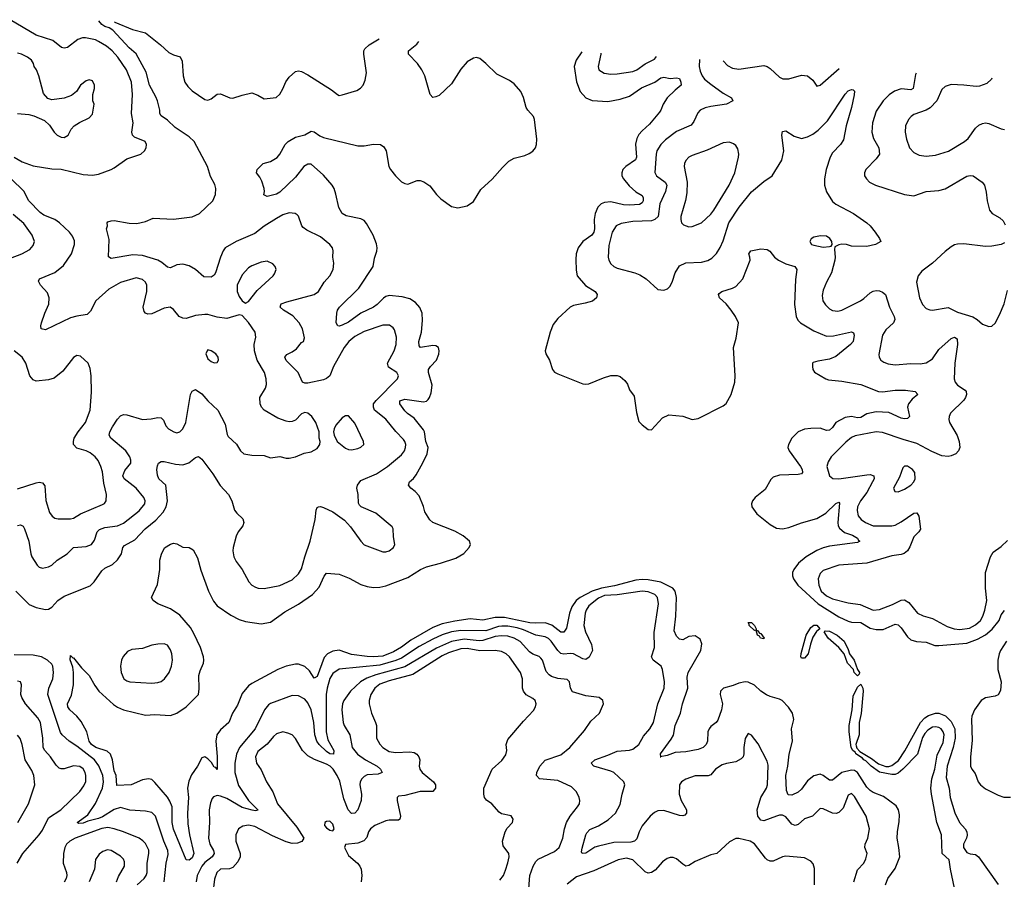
# Model space of a CAD drawing. Header units: inches. Extents: x 1682530 to 1839546, y 640742 to 791647.
# Tile 817 of 923: x 1761845 to 1768150, y 781826 to 787330. Entities that reach past the tile are written whole.
import ezdxf

# ---------------------------------------------------------------- set-up
doc = ezdxf.new("R2010")
doc.units = ezdxf.units.IN
doc.header["$MEASUREMENT"] = 0
doc.layers.add('B7768', color=7, linetype='Continuous')

msp = doc.modelspace()

# ---------------------------------------------------------------- linework, layer by layer
at = {"layer": 'B7768', "color": 5}
for points, elevation in [([(1761810, 786449.1), (1761860.6, 786420.7), (1761930, 786394.6), (1762050, 786374.8), (1762110, 786373.8), (1762250, 786338.5), (1762310, 786333.5), (1762350, 786340.2), (1762430, 786371.5), (1762450, 786380.9), (1762530, 786439.7), (1762620.9, 786470), (1762644.2, 786490), (1762654.7, 786510), (1762656.9, 786530), (1762647.3, 786550), (1762578.8, 786578.8), (1762566.6, 786590), (1762563.5, 786610), (1762571.8, 786670), (1762560.3, 786730), (1762566.5, 786850), (1762561.3, 786930), (1762528.2, 787010), (1762473.2, 787090), (1762435.7, 787130), (1762399.7, 787159.7), (1762350, 787191.2), (1762330, 787200.5), (1762266.5, 787213.5), (1762246.2, 787213.8), (1762216, 787204), (1762150, 787152.4), (1762130, 787148), (1762112.1, 787152.1), (1762055.9, 787195.9), (1761949.7, 787230), (1761784.5, 787330)], 760), ([(1761820.3, 783670), (1761905.8, 783585.8), (1761950, 783566), (1762010, 783553.8), (1762030, 783556.5), (1762050, 783568.9), (1762087.8, 783610), (1762130, 783638.9), (1762295.4, 783704.6), (1762320.5, 783730), (1762370, 783802), (1762390, 783818.9), (1762438.2, 783841.8), (1762470, 783871.6), (1762496.2, 783910), (1762505.8, 783950), (1762516.2, 783963.8), (1762580.8, 783999.2), (1762649, 784070), (1762715.4, 784124.6), (1762762.8, 784177.2), (1762781.6, 784210), (1762790.7, 784250), (1762779.8, 784350), (1762735.6, 784390), (1762727, 784413), (1762722, 784450), (1762726.5, 784473.5), (1762733.2, 784490), (1762750, 784502), (1762770, 784501.6), (1762842.9, 784482.9), (1762890, 784479.2), (1762928.3, 784491.7), (1762970, 784527), (1762990, 784532.4), (1763010, 784515.5), (1763081.1, 784421.1), (1763127.9, 784347.9), (1763181.1, 784290), (1763203.1, 784250), (1763221.1, 784190), (1763234, 784170), (1763273.8, 784133.8), (1763280.3, 784110), (1763274.3, 784090), (1763243.7, 784050), (1763230, 784024), (1763212, 783950), (1763210.3, 783930), (1763216.4, 783890), (1763230, 783860.7), (1763268.8, 783808.8), (1763311.5, 783731.5), (1763330.6, 783710), (1763355.4, 783695.4), (1763372, 783690), (1763410, 783687.6), (1763510, 783706), (1763590, 783743.6), (1763630, 783781.7), (1763650, 783813), (1763669.9, 783890.1), (1763703.8, 783990), (1763737.3, 784130), (1763742.4, 784190), (1763750, 784206.8), (1763758, 784210), (1763770, 784212.7), (1763790, 784206.4), (1763850, 784178), (1763925.5, 784125.5), (1763963.4, 784083.4), (1764028.2, 783990), (1764050, 783966.7), (1764170, 783921.6), (1764190, 783921.6), (1764210, 783928.2), (1764238, 783950), (1764246.6, 783970), (1764238, 784018), (1764236.4, 784070), (1764230, 784083.7), (1764125.2, 784170), (1764031.2, 784211.2), (1764021.1, 784221.1), (1764014.7, 784234.7), (1764011.2, 784290), (1764003.5, 784330), (1764008.6, 784350), (1764030, 784380.2), (1764130, 784422.6), (1764199.1, 784470), (1764290, 784543.9), (1764309, 784570), (1764315.6, 784590), (1764316.3, 784610), (1764310.6, 784630), (1764301.8, 784641.8), (1764252.5, 784692.5), (1764190, 784773.1), (1764116.8, 784830), (1764109.4, 784850), (1764111, 784870), (1764127.7, 784892.3), (1764264.4, 785030), (1764269.7, 785050), (1764258.7, 785070), (1764205.2, 785105.2), (1764199, 785130), (1764242, 785210), (1764255.5, 785250), (1764256.6, 785296.6), (1764244.2, 785344.2), (1764236.2, 785356.2), (1764213.4, 785373.4), (1764170, 785374.4), (1764050, 785333), (1763990, 785302), (1763952.1, 785270), (1763921.5, 785230), (1763854.8, 785110), (1763831.4, 785048.6), (1763810, 785032.2), (1763790, 785024.2), (1763690, 785003.1), (1763670, 785003.1), (1763655.1, 785010), (1763628.6, 785070), (1763550, 785148.3), (1763542.6, 785170), (1763554.8, 785185.2), (1763590, 785202.8), (1763616.6, 785223.4), (1763650, 785263.1), (1763662.7, 785270), (1763667.9, 785292.1), (1763656, 785350), (1763633.1, 785390), (1763593.3, 785433.3), (1763533.7, 785470), (1763512.8, 785490), (1763516.6, 785503.4), (1763519.6, 785510), (1763555.8, 785524.1), (1763729.4, 785570), (1763758.7, 785590), (1763793.3, 785650), (1763829.8, 785690.2), (1763851.1, 785730), (1763856.4, 785770), (1763850.8, 785810), (1763852.4, 785850), (1763846.9, 785870), (1763829.7, 785890), (1763770, 785940.3), (1763683.3, 785983.3), (1763660, 786000), (1763652.1, 786010), (1763630.9, 786070.9), (1763620.5, 786080.5), (1763608, 786088), (1763570, 786092.6), (1763530, 786079.8), (1763490, 786058), (1763410, 786008.2), (1763350, 785960.7), (1763231.7, 785910), (1763160.8, 785870), (1763146.7, 785850), (1763130.1, 785809.9), (1763098.6, 785710), (1763090, 785695.1), (1763070, 785682), (1763023.3, 785683.3), (1762971.2, 785731.2), (1762930, 785754.8), (1762890, 785763.8), (1762870, 785763.5), (1762850, 785759.7), (1762810, 785741.3), (1762790, 785745.1), (1762755.4, 785775.4), (1762730, 785789.8), (1762630, 785821.1), (1762570, 785824.5), (1762430, 785801.6), (1762412.3, 785812.3), (1762418, 785922), (1762400.9, 785990), (1762406, 786010), (1762404, 786030), (1762410, 786034.8), (1762430, 786043), (1762450, 786044.2), (1762546.5, 786026.5), (1762595.1, 786024.9), (1762650, 786037.6), (1762700.1, 786059.9), (1762830, 786052.6), (1762950, 786067.9), (1762995.8, 786090), (1763082, 786170), (1763098.3, 786210), (1763101.1, 786250), (1763094.5, 786274.5), (1763067, 786327), (1763047.7, 786390), (1762962.5, 786550), (1762930, 786580.7), (1762840.2, 786640.2), (1762790, 786686.2), (1762750, 786713.6), (1762741.8, 786730), (1762741.1, 786750), (1762726.5, 786810), (1762716.7, 786836.7), (1762676.7, 786910), (1762655, 786995), (1762590.4, 787110.4), (1762546.1, 787150), (1762442, 787262), (1762418.2, 787278.2), (1762390, 787286.1), (1762370, 787298.5), (1762352.3, 787322.6)], 740), ([(1762452.1, 787316.2), (1762454.7, 787314.7), (1762566.3, 787266.3), (1762650, 787244.9), (1762746, 787170), (1762800.2, 787120.2), (1762830, 787104.6), (1762871.4, 787091.4), (1762884.4, 787064.4), (1762891.2, 786970), (1762901.6, 786930), (1762921.5, 786901.5), (1762950, 786874.4), (1763030, 786818.7), (1763050, 786814.9), (1763070, 786823), (1763110, 786853.4), (1763130, 786856.3), (1763190, 786830.7), (1763210, 786826.8), (1763270, 786847.7), (1763330, 786862), (1763370, 786846), (1763410, 786823), (1763487.5, 786832.5), (1763510, 786853.4), (1763530, 786887.3), (1763548, 786932), (1763570, 786961.6), (1763610, 786998), (1763630, 787003), (1763650, 786998.4), (1763690, 786976.4), (1763840.3, 786880.3), (1763878.8, 786850), (1763890, 786844.4), (1763910, 786848), (1764003.9, 786876.1), (1764027.9, 786892.1), (1764043.7, 786910), (1764057.7, 786942.3), (1764065.4, 786990), (1764048.8, 787110), (1764048.8, 787130), (1764055.5, 787144.4), (1764082, 787170), (1764146.2, 787207.5)], 740), ([(1767389.8, 781790), (1767403.5, 781830), (1767450, 781894), (1767480.8, 781970), (1767475, 782030), (1767463, 782090), (1767464.6, 782130), (1767476.6, 782196.6), (1767477.6, 782237.6), (1767472.4, 782270), (1767456.8, 782296.8), (1767376.1, 782356.1), (1767310, 782381.4), (1767290, 782394.6), (1767270, 782416.5), (1767210, 782509), (1767190, 782521.5), (1767170, 782524.9), (1767110, 782509.4), (1767050, 782459.6), (1767030, 782461), (1766990, 782489.9), (1766970, 782498.3), (1766930, 782487.9), (1766890, 782456.5), (1766850, 782402.3), (1766830, 782383.1), (1766790, 782364.2), (1766765.7, 782365.7), (1766754.1, 782394.1), (1766750.5, 782490), (1766763.6, 782550), (1766771.9, 782628.1), (1766793.4, 782710), (1766786, 782790), (1766801, 782850), (1766792.4, 782890), (1766767.9, 782927.9), (1766727.3, 782970), (1766710, 782979.7), (1766650, 782996), (1766627.5, 783007.5), (1766590.9, 783030), (1766549.8, 783069.8), (1766510, 783087.7), (1766490, 783089.8), (1766450, 783082), (1766413.5, 783066.5), (1766351.1, 783048.9), (1766331.7, 783030), (1766330.2, 783010), (1766344.1, 782950), (1766337.6, 782910), (1766316.1, 782843.9), (1766304.9, 782830), (1766270, 782804.7), (1766259.7, 782790), (1766251.1, 782770), (1766248.1, 782710), (1766239.6, 782690), (1766220.3, 782670), (1766190, 782657.3), (1766110, 782642.8), (1766042.9, 782637.1), (1765990, 782617.6), (1765946, 782610), (1765949.1, 782610.9), (1765947.6, 782630), (1766017, 782723), (1766030.4, 782749.6), (1766041.9, 782810), (1766076.9, 782890), (1766089.9, 782950), (1766123.4, 783050), (1766119.2, 783120.8), (1766125, 783150), (1766207.2, 783290), (1766212.8, 783332.8), (1766202.4, 783362.4), (1766170, 783384.2), (1766130, 783381.3), (1766090, 783359.6), (1766070, 783363.6), (1766050, 783382.4), (1766035.8, 783415.8), (1766046.3, 783510), (1766051.2, 783630), (1766042.9, 783670), (1766027.9, 783690), (1765950, 783727.7), (1765870, 783744.2), (1765830, 783745.8), (1765790, 783740.9), (1765654.2, 783705.8), (1765570, 783690.6), (1765510.7, 783670), (1765432.5, 783630), (1765407, 783610), (1765379.2, 783570), (1765364.2, 783530), (1765345.7, 783434.3), (1765330, 783407.2), (1765310, 783408.5), (1765252.4, 783452.4), (1765210, 783468.7), (1765150, 783465.3), (1765111.9, 783468.1), (1764950, 783502.5), (1764890, 783501.9), (1764810, 783486), (1764730, 783492.6), (1764630, 783479.6), (1764550, 783461.2), (1764490, 783437.2), (1764350, 783356.1), (1764290, 783311.9), (1764238.4, 783281.6), (1764170, 783254.5), (1764110, 783249.4), (1764070, 783252), (1763970, 783265.6), (1763890, 783292.5), (1763850, 783287.4), (1763815.6, 783270), (1763793.4, 783246.6), (1763750, 783124.4), (1763730, 783114), (1763700.3, 783160.3), (1763670, 783187.5), (1763630, 783202.4), (1763610, 783203.7), (1763550.4, 783190.4), (1763497.5, 783170), (1763330, 783079.9), (1763310, 783065.2), (1763270, 783016), (1763239.7, 782940.3), (1763206.3, 782890), (1763183, 782830), (1763130, 782783.4), (1763106.5, 782750), (1763099.5, 782710), (1763110, 782612), (1763110, 782529.4), (1763101.5, 782541.5), (1763090, 782544), (1763072.8, 782572.8), (1763050, 782597.1), (1763030, 782608.9), (1763010, 782603.1), (1762983.8, 782550), (1762944.8, 782495.2), (1762926.6, 782453.4), (1762919.6, 782410), (1762925.8, 782350), (1762919.8, 782250), (1762922, 782182), (1762930.9, 782110), (1762960.5, 781990), (1762950, 781962.2), (1762930, 781948.1), (1762909.9, 781949.9), (1762830, 782146.3), (1762820.2, 782190), (1762820.4, 782290), (1762806.9, 782326.9), (1762791.5, 782351.5), (1762710, 782446), (1762690, 782463.9), (1762670, 782469.2), (1762630, 782463.2), (1762559.1, 782430), (1762467, 782427), (1762462.3, 782490), (1762450, 782520.9), (1762439.4, 782590), (1762426.7, 782626.7), (1762405.6, 782645.6), (1762333.1, 782670), (1762305.2, 782690), (1762289.8, 782710.2), (1762275.3, 782770), (1762237.2, 782837.2), (1762210, 782870.9), (1762165.1, 782910), (1762152.4, 782930), (1762151.1, 782950), (1762175.7, 783004.3), (1762189, 783071), (1762189.1, 783149.1), (1762184, 783184), (1762168.2, 783231.8), (1762170, 783258), (1762184.5, 783244.5), (1762190, 783244.9), (1762240.2, 783180.2), (1762290.2, 783130), (1762325.9, 783065.9), (1762351.5, 783031.5), (1762445.9, 782945.9), (1762470, 782928.6), (1762510, 782910.2), (1762650, 782877.8), (1762710, 782882), (1762810, 782875.2), (1762850, 782890.2), (1762910, 782929.4), (1762988.9, 783010), (1762993.9, 783046.1), (1762992, 783130), (1762999.6, 783160.4), (1763020.7, 783210), (1763023.1, 783230), (1763021.2, 783250), (1763001.3, 783310), (1762960.7, 783400.7), (1762937.9, 783437.9), (1762870, 783516.4), (1762810, 783557.7), (1762729.3, 783590), (1762699.3, 783610), (1762689.4, 783630), (1762726.3, 783713.7), (1762742, 783810), (1762742.7, 783870), (1762752.2, 783907.8), (1762772.7, 783947.3), (1762810, 783971.8), (1762830, 783977.6), (1762850, 783974.9), (1762890, 783953), (1762930.5, 783950.5), (1762956.3, 783936.3), (1762983.4, 783883.4), (1763004.8, 783804.8), (1763052.7, 783670), (1763085.8, 783605.8), (1763110, 783577.3), (1763197.1, 783517.1), (1763249, 783489), (1763290, 783477.1), (1763390, 783462.2), (1763450, 783473), (1763541.6, 783538.4), (1763630, 783586.7), (1763718.7, 783650), (1763762.8, 783697.2), (1763793.5, 783766.5), (1763810, 783786.7), (1763890, 783780.3), (1763954.2, 783754.2), (1764030, 783713.4), (1764070, 783700.7), (1764110, 783694), (1764150, 783695.4), (1764190, 783705.3), (1764330, 783759.3), (1764411, 783809), (1764450, 783826.8), (1764539.3, 783850), (1764637.8, 783882.2), (1764687.9, 783912.1), (1764723.6, 783950), (1764731.5, 783970), (1764725.1, 783990), (1764684.1, 784024.1), (1764630, 784055.7), (1764491.1, 784111.1), (1764470, 784126.6), (1764438.6, 784178.6), (1764430, 784213.2), (1764401.6, 784281.6), (1764378, 784310), (1764349.6, 784330), (1764334, 784350), (1764341.6, 784370), (1764366.8, 784393.2), (1764383.5, 784416.5), (1764427.1, 784492.9), (1764452.9, 784550), (1764460.2, 784590), (1764446.2, 784630), (1764437.5, 784690), (1764430, 784704), (1764370, 784778.4), (1764327.6, 784807.6), (1764310, 784826.3), (1764279.8, 784870), (1764279.7, 784890), (1764310, 784901), (1764430, 784882.5), (1764450, 784886.9), (1764461.1, 784898.9), (1764469.8, 784910.2), (1764480, 784940), (1764486.8, 784990), (1764462.6, 785070), (1764462.6, 785090), (1764474.8, 785110), (1764513, 785150), (1764528.3, 785188.3), (1764531.6, 785210), (1764526, 785230), (1764510, 785241.7), (1764490, 785243.5), (1764411.2, 785231.2), (1764402, 785242), (1764401, 785270), (1764418.1, 785330), (1764424.5, 785404.5), (1764421.4, 785450), (1764407.4, 785487.4), (1764379.5, 785519.5), (1764341.9, 785541.9), (1764294.5, 785554.5), (1764210, 785564.1), (1764190, 785558.2), (1764173.6, 785546.4), (1764134, 785506), (1764111.1, 785490), (1764029.2, 785450.8), (1763950, 785393.3), (1763910, 785373.7), (1763890, 785367.4), (1763882.7, 785370), (1763871.6, 785390), (1763874.8, 785450), (1763880.4, 785470), (1763893.3, 785490), (1764016.8, 785610), (1764109, 785750), (1764116.9, 785803.1), (1764132, 785848), (1764133.7, 785870), (1764130, 785894), (1764107, 785950), (1764065.7, 786025.7), (1764050, 786043.5), (1764030, 786054.5), (1763934.2, 786074.2), (1763909.7, 786090), (1763887.6, 786127.6), (1763870, 786212.3), (1763857.8, 786250), (1763845.7, 786270), (1763790, 786333.6), (1763710, 786404), (1763690, 786404), (1763663.7, 786390), (1763610, 786322.7), (1763510, 786226.6), (1763490, 786212.8), (1763430, 786197), (1763408.2, 786208.2), (1763412.3, 786230), (1763409.7, 786250), (1763395.1, 786295.1), (1763382.6, 786322.6), (1763361.2, 786350), (1763365.2, 786370), (1763402.7, 786410), (1763450, 786421.7), (1763492.5, 786447.5), (1763510.7, 786469.3), (1763544.8, 786530), (1763563, 786550), (1763610, 786578.6), (1763670, 786593.8), (1763710, 786615.3), (1763730, 786611.3), (1763765.5, 786585.5), (1763790, 786574.8), (1764010, 786521.5), (1764050, 786522), (1764110, 786533.4), (1764154.8, 786530), (1764175.3, 786515.3), (1764190.4, 786490), (1764208.8, 786390), (1764219.5, 786370), (1764250, 786330.5), (1764290, 786292.7), (1764310, 786280.4), (1764330, 786277.6), (1764390, 786299.5), (1764410, 786299.5), (1764432.8, 786292.8), (1764470, 786265.5), (1764512.7, 786210), (1764542.2, 786182.2), (1764610, 786133.4), (1764650, 786124.9), (1764710, 786137.1), (1764750, 786166.4), (1764797.9, 786242.1), (1764870, 786309.2), (1764935.5, 786384.5), (1764976.1, 786423.9), (1765010, 786443.2), (1765079.3, 786460.7), (1765107.4, 786472.6), (1765131.3, 786488.7), (1765147.2, 786510), (1765154.4, 786530), (1765155.8, 786564.2), (1765141.4, 786690), (1765135, 786710), (1765097.8, 786750), (1765087.9, 786767.9), (1765070.9, 786830.9), (1765053.3, 786870), (1765010, 786919.3), (1764980.2, 786940.2), (1764900.9, 786980.9), (1764830, 787049.6), (1764790, 787080.7), (1764770, 787087), (1764750, 787084.5), (1764710, 787059.5), (1764670, 787012.3), (1764610, 786918.4), (1764530, 786844.5), (1764510, 786835.1), (1764490, 786832.7), (1764472.7, 786850), (1764438.3, 786970), (1764419.7, 787010), (1764391.2, 787050), (1764334.7, 787110), (1764334.7, 787130), (1764387.6, 787172.4), (1764400.8, 787191.2)], 720), ([(1765443.9, 787124.2), (1765407.5, 787070), (1765395.8, 787030), (1765410, 786932.7), (1765433.1, 786870), (1765470, 786830.2), (1765510, 786811.9), (1765610, 786805.2), (1765690, 786820.2), (1765750, 786840.9), (1765826.4, 786893.6), (1765911.1, 786930), (1765950, 786957.8), (1765959.8, 786960.2), (1765970, 786962.3), (1766010, 786954.1), (1766050, 786958.4), (1766070, 786953.4), (1766079, 786930), (1766080.3, 786910), (1766040.9, 786879.1), (1765990.8, 786830), (1765964.6, 786790), (1765951.1, 786750), (1765942.1, 786737.9), (1765878.2, 786661.8), (1765830, 786619.3), (1765810, 786594.7), (1765797.1, 786570), (1765787.7, 786532.3), (1765794.6, 786450), (1765788.3, 786431.7), (1765725.2, 786390), (1765707.7, 786370), (1765699.3, 786350), (1765700.2, 786330), (1765711, 786310), (1765746.7, 786266.7), (1765790, 786227.9), (1765830, 786203.7), (1765837.5, 786190), (1765836.3, 786170), (1765830, 786156.3), (1765812.6, 786147.4), (1765750, 786142.5), (1765710, 786145.1), (1765630, 786162.8), (1765590, 786159), (1765568.2, 786150), (1765546.6, 786130), (1765528.9, 786090), (1765523.1, 786050), (1765525.6, 785990), (1765521.8, 785970), (1765509.2, 785950), (1765450.3, 785910), (1765421.3, 785870), (1765408.2, 785830), (1765406.5, 785793.5), (1765407.1, 785727.1), (1765414, 785690), (1765468.1, 785628.1), (1765530.6, 785590), (1765543, 785570), (1765538, 785550), (1765511.6, 785528.5), (1765465.8, 785514.2), (1765390, 785499.7), (1765370, 785489.7), (1765290, 785415.8), (1765260.7, 785379.3), (1765241.5, 785330), (1765210.4, 785210), (1765212.7, 785190), (1765237, 785150), (1765256.4, 785090), (1765270, 785073), (1765290, 785061.6), (1765450, 784998.4), (1765470, 784995.8), (1765490, 784998.9), (1765583, 785037), (1765630, 785051), (1765670, 785052.4), (1765690, 785044.6), (1765719.7, 785019.7), (1765736.7, 784996.7), (1765750, 784960.7), (1765779, 784919), (1765794, 784814), (1765810, 784758), (1765830, 784734.8), (1765870, 784706), (1765890, 784704.7), (1765960.1, 784779.9), (1766001.2, 784798.8), (1766090, 784790.4), (1766150, 784770.4), (1766190, 784775.8), (1766350, 784857.8), (1766367.6, 784872.4), (1766401.5, 784930), (1766423, 785010), (1766425.2, 785050), (1766415.5, 785230), (1766432.9, 785290), (1766446.9, 785390), (1766428.2, 785430), (1766401.3, 785470), (1766368.2, 785510), (1766325.1, 785550), (1766320.4, 785570), (1766323.9, 785576.1), (1766340.7, 785590), (1766409.2, 785610.8), (1766430, 785622.6), (1766475.8, 785670), (1766521.6, 785790), (1766520.9, 785810), (1766512.6, 785830), (1766525.6, 785850), (1766590, 785863.1), (1766630, 785857.5), (1766647.6, 785847.6), (1766677.3, 785810), (1766703.1, 785790), (1766750, 785767), (1766809, 785749), (1766822, 785730), (1766812.7, 785667.3), (1766805.6, 785505.6), (1766817.6, 785430), (1766826.6, 785406.6), (1766843.7, 785390), (1766930, 785338.2), (1767010, 785303.7), (1767055.2, 785304.8), (1767170.4, 785330.4), (1767184, 785324), (1767188, 785310), (1767181.1, 785270), (1767165.3, 785250), (1767070, 785172.9), (1767030, 785155.8), (1766955.8, 785144.2), (1766925.7, 785134.3), (1766921.6, 785130), (1766920.4, 785110), (1766924.4, 785090), (1766934, 785074), (1767006, 785030), (1767023.8, 785023.8), (1767110, 785015.6), (1767230, 784993.1), (1767344.9, 784950), (1767370, 784946.7), (1767450, 784957.6), (1767517.6, 784957.6), (1767578, 784950), (1767596, 784930), (1767560.2, 784899.8), (1767535.8, 784870), (1767530.3, 784850), (1767542, 784790), (1767530, 784775.6), (1767510, 784774.2), (1767490, 784779.4), (1767410, 784815), (1767330, 784818.7), (1767270, 784805.2), (1767230, 784783.2), (1767210, 784781.6), (1767170, 784788.4), (1767130, 784782.3), (1767070, 784751.2), (1767050, 784719.8), (1767030, 784701.3), (1767010, 784700.5), (1766970, 784714.7), (1766910, 784712.7), (1766870, 784707.2), (1766830.3, 784690), (1766789.2, 784650), (1766768.2, 784610), (1766764.2, 784590), (1766771.3, 784570), (1766845.1, 784470), (1766855.7, 784450), (1766857.8, 784430), (1766850, 784422.2), (1766830, 784417.9), (1766710, 784413.2), (1766670, 784399.8), (1766654.4, 784385.6), (1766618.7, 784321.3), (1766553.2, 784270), (1766536.8, 784250), (1766530.2, 784230), (1766533.7, 784210), (1766565.2, 784165.2), (1766650, 784097.1), (1766690, 784074.5), (1766729.4, 784069.4), (1766770, 784078.3), (1766850.7, 784109.3), (1766950, 784136.4), (1767005.9, 784170), (1767070, 784231.8), (1767090, 784241.3), (1767095.2, 784235.2), (1767084.2, 784110), (1767086.3, 784090), (1767094, 784074), (1767127.1, 784047.1), (1767176.5, 784030), (1767210, 784010.1), (1767215.9, 783995.9), (1767223.8, 783990), (1767210, 783982.2), (1767030, 783958), (1766990, 783948), (1766950, 783930.4), (1766879.8, 783890), (1766831.4, 783850), (1766802, 783810), (1766794.2, 783790), (1766793.7, 783770), (1766799.7, 783750), (1766827, 783710), (1766958, 783590), (1767090, 783506.1), (1767150, 783478.3), (1767170, 783473.2), (1767230, 783471), (1767290, 783433.9), (1767330, 783425.1), (1767374.2, 783425.8), (1767450, 783458.5), (1767470, 783456.2), (1767490, 783435.8), (1767530, 783377.6), (1767550, 783359.2), (1767587.6, 783347.6), (1767650, 783345.2), (1767703.9, 783323.9), (1767730, 783322.1), (1767910, 783338.8), (1767977.6, 783362.4), (1768030, 783390.1), (1768071.9, 783428.1), (1768116.2, 783483.8), (1768130, 783518.3), (1768150, 783547.2)], 720), ([(1761830, 786730.4), (1761902.9, 786722.9), (1761934.6, 786714.6), (1762004, 786684), (1762034.4, 786654.4), (1762064.7, 786610), (1762084.7, 786590), (1762110, 786578.8), (1762130, 786576), (1762155.3, 786590), (1762174, 786630), (1762194, 786650), (1762227.7, 786672.3), (1762290, 786702), (1762310, 786726), (1762321.2, 786790), (1762313.2, 786810), (1762312.7, 786850), (1762323.7, 786890), (1762323.7, 786910), (1762310, 786939), (1762290, 786945.2), (1762270, 786939.3), (1762234.8, 786910), (1762207.3, 786870), (1762176, 786844), (1762130, 786827.6), (1762050, 786816), (1762024.5, 786824.5), (1761997, 786857), (1761967.6, 786970), (1761951.8, 787010), (1761937, 787030), (1761932, 787050), (1761919.5, 787070), (1761894.5, 787090), (1761855.1, 787110), (1761830, 787116)], 780), ([(1765566.8, 787116.3), (1765566.8, 787110), (1765547.8, 787030), (1765552.4, 787010), (1765587.5, 786987.5), (1765630, 786981.1), (1765670, 786982.5), (1765770, 786997.6), (1765796.4, 787010), (1765850, 787047.8), (1765910, 787077), (1765923, 787093.5)], 740), ([(1766197.5, 787075.9), (1766195.7, 787030), (1766201.2, 787001.2), (1766214.3, 786970), (1766230.2, 786950), (1766270, 786917.3), (1766350, 786860.2), (1766403, 786830), (1766410.5, 786810), (1766370.8, 786790), (1766270, 786774.8), (1766234.8, 786765.2), (1766202.4, 786750), (1766186.2, 786733.8), (1766162.3, 786677.7), (1766144.8, 786655.2), (1766050, 786614.2), (1765979.2, 786560.8), (1765949.2, 786530), (1765925, 786490), (1765919.8, 786470), (1765911.9, 786351.9), (1765922.4, 786330), (1765978.8, 786290), (1765989.4, 786270), (1765979.6, 786230), (1765943.3, 786150), (1765932.2, 786070), (1765911, 786050), (1765890, 786042.8), (1765770, 786038.3), (1765695.3, 786024.7), (1765664.4, 786010), (1765637.4, 785970), (1765616.7, 785883.3), (1765612, 785810), (1765616.9, 785790), (1765630, 785767.2), (1765650, 785749), (1765670, 785739.1), (1765784, 785710), (1765816, 785696), (1765856.3, 785670), (1765930, 785602.8), (1765970, 785598.8), (1765992.5, 785607.5), (1766010, 785624.7), (1766024.8, 785655.2), (1766041.6, 785710), (1766070, 785753.4), (1766110, 785773.2), (1766210, 785777.2), (1766251.4, 785788.6), (1766277.7, 785802.3), (1766307.6, 785832.4), (1766330, 785872.2), (1766350, 785913), (1766384.9, 786030), (1766452.1, 786130), (1766530, 786227.6), (1766610, 786294.7), (1766663.5, 786330), (1766724.7, 786430), (1766737.4, 786490), (1766724.7, 786590), (1766730, 786614), (1766750, 786617.6), (1766803.9, 786583.9), (1766850, 786568.4), (1766890, 786579), (1766922.5, 786597.5), (1766956.7, 786623.3), (1767017.1, 786682.9), (1767130, 786852.8), (1767150, 786873.8), (1767170, 786883.1), (1767180.7, 786880.7), (1767190, 786871.3), (1767188.3, 786848.3), (1767171.8, 786768.2), (1767136, 786650), (1767120, 786560), (1767101.3, 786530), (1767050, 786476.9), (1767034.3, 786450), (1767008.1, 786370), (1766998.2, 786310), (1766997.3, 786270), (1767010, 786228.2), (1767050, 786166.3), (1767070, 786149.1), (1767183.8, 786090), (1767269, 786029), (1767290.5, 786010), (1767323, 785970), (1767351, 785930), (1767358, 785910), (1767324.7, 785890), (1767270, 785878), (1767170, 785880.7), (1767138, 785890), (1767110, 785891.6), (1767090, 785889.3), (1767063.5, 785876.5), (1767061.4, 785858.6), (1767067, 785810), (1767064.2, 785790), (1767042.8, 785710), (1767010.3, 785650), (1766990, 785597.2), (1766983.2, 785563.2), (1766988, 785530), (1767004.5, 785504.5), (1767030, 785479), (1767050, 785467.3), (1767083.7, 785463.7), (1767110, 785470.2), (1767227.8, 785530), (1767250, 785544), (1767290, 785580.3), (1767310, 785591.4), (1767330, 785595.3), (1767350, 785592.9), (1767370, 785585.3), (1767388.4, 785570), (1767413.5, 785490), (1767444.5, 785430), (1767449.2, 785410), (1767440.8, 785390), (1767390, 785343.1), (1767369, 785311), (1767346.6, 785186.6), (1767349, 785169), (1767359.3, 785150), (1767377.3, 785137.3), (1767406.3, 785126.3), (1767450, 785120.7), (1767550, 785128.4), (1767610, 785125.6), (1767650, 785132.2), (1767690, 785158.5), (1767730, 785218.9), (1767810, 785288.8), (1767830, 785296.5), (1767846.9, 785286.9), (1767849.2, 785250), (1767833.2, 785130), (1767828.3, 785030), (1767834.5, 785010), (1767849.2, 784990), (1767898.7, 784958.7), (1767905.3, 784950), (1767908, 784930), (1767902, 784910), (1767890, 784894.3), (1767806, 784810), (1767795.6, 784790), (1767793.8, 784770), (1767799.6, 784750), (1767846.9, 784666.9), (1767860.7, 784630), (1767864, 784590), (1767856, 784570), (1767838.7, 784550), (1767810, 784536.5), (1767790, 784533.2), (1767750, 784537), (1767685.6, 784565.6), (1767590, 784617.2), (1767500.9, 784640.9), (1767370, 784686.5), (1767330, 784690.7), (1767194.4, 784665.6), (1767170, 784654.8), (1767134.4, 784625.6), (1767040.3, 784530), (1767020.9, 784499.1), (1767012.9, 784470), (1767029.2, 784409.2), (1767051.6, 784391.5), (1767090.2, 784390.2), (1767270, 784416.4), (1767290, 784416.8), (1767313.4, 784410), (1767316.3, 784390), (1767306, 784370), (1767270, 784301.8), (1767228.7, 784250), (1767209.5, 784210), (1767206.3, 784186.3), (1767213.7, 784153.7), (1767233.1, 784130), (1767261.1, 784110), (1767310, 784088.6), (1767430, 784089.4), (1767450, 784093.8), (1767490, 784113.7), (1767570, 784170.2), (1767590, 784171.5), (1767602.4, 784150), (1767612.3, 784067.7), (1767601.3, 784050), (1767570, 784017.6), (1767545.4, 783954.5), (1767530.3, 783930), (1767507.7, 783912.3), (1767490, 783905.3), (1767430, 783897.1), (1767270, 783850.6), (1767090, 783838.2), (1766990, 783802.6), (1766970, 783784.5), (1766958.2, 783750), (1766962.5, 783710), (1766976.8, 783670), (1767010, 783640.8), (1767050, 783621.5), (1767150, 783596), (1767225.8, 783585.8), (1767310, 783548.8), (1767350, 783553.7), (1767434.6, 783585.4), (1767490, 783612.1), (1767510, 783614.4), (1767539.2, 783599.2), (1767594, 783530), (1767630, 783513.4), (1767690, 783496.8), (1767783.5, 783443.5), (1767829.2, 783429.2), (1767864.9, 783424.9), (1767925.6, 783434.4), (1767965.3, 783454.7), (1767996.5, 783483.5), (1768012.5, 783510), (1768025.9, 783550), (1768037.4, 783610), (1768029.1, 783690.9), (1768029.8, 783790), (1768062, 783890), (1768079, 783921), (1768130, 783957), (1768170, 783994.9)], 740), ([(1766349.5, 787066.1), (1766377.2, 787037.2), (1766410, 787019), (1766450, 787012.8), (1766610, 787036.5), (1766630, 787031.3), (1766650, 787017.8), (1766710, 786961.6), (1766730.3, 786950.3), (1766770, 786951.7), (1766850, 786974), (1766890, 786970.4), (1766923.4, 786943.4), (1766950, 786904.7), (1766970, 786910.8), (1767092.4, 787018.4)], 760), ([(1767585.1, 786986.8), (1767581.4, 786978.6), (1767565.3, 786890), (1767550, 786880.8), (1767490, 786886.3), (1767446.9, 786873.1), (1767412, 786848), (1767372.8, 786810), (1767330, 786745.1), (1767306, 786670), (1767302.3, 786610), (1767312.3, 786570), (1767346.2, 786510), (1767350.2, 786470), (1767330, 786438.7), (1767263.1, 786370), (1767254.4, 786350), (1767254.9, 786330), (1767266.4, 786310), (1767286, 786290), (1767324, 786270), (1767510, 786210.3), (1767570, 786202.6), (1767650, 786228.9), (1767730, 786236.5), (1767770, 786247.6), (1767910, 786327.4), (1767930, 786333.4), (1767950, 786330.4), (1768006.8, 786290), (1768022, 786270), (1768033.7, 786226.3), (1768039.1, 786170), (1768054.8, 786110), (1768071, 786090), (1768121.1, 786061.1), (1768142.5, 786042.5), (1768155.9, 786015.9)], 760), ([(1768069.9, 786955.7), (1768067.2, 786950), (1768037.6, 786922.4), (1767990, 786903.6), (1767970, 786901.3), (1767890.7, 786910.7), (1767810, 786914), (1767770, 786902.4), (1767750, 786882), (1767716.5, 786810), (1767674.1, 786765.9), (1767650, 786749.8), (1767570, 786722), (1767552.7, 786710), (1767535.8, 786690), (1767517.6, 786650), (1767515.3, 786610), (1767524.2, 786564.2), (1767543.1, 786510), (1767570, 786479.3), (1767603.4, 786463.4), (1767650, 786456.5), (1767710, 786462), (1767792.6, 786487.4), (1767894.5, 786550), (1767918, 786570), (1767965.3, 786634.7), (1767986.2, 786653.8), (1768010, 786666), (1768030, 786668.9), (1768050, 786665.7), (1768129.5, 786630.5), (1768150, 786627.8)], 780), ([(1761830, 784091.8), (1761850, 784095.3), (1761866.4, 784086.4), (1761876.1, 784070), (1761903.7, 783990), (1761915.5, 783910), (1761923.2, 783890), (1761956.5, 783836.5), (1761970, 783824.4), (1761990, 783818.7), (1762030, 783825.7), (1762050, 783838), (1762084, 783870), (1762148, 783910), (1762189.8, 783950.2), (1762270, 783955.9), (1762304.2, 783970), (1762323.4, 783996.6), (1762340.3, 784050), (1762354.8, 784065.2), (1762390, 784078.9), (1762470, 784089.5), (1762510, 784107.2), (1762610, 784185), (1762645, 784230), (1762649, 784250), (1762639.8, 784270), (1762590.8, 784330), (1762512.8, 784390), (1762504.8, 784410), (1762517.6, 784442.4), (1762555.8, 784490), (1762556.2, 784510), (1762550, 784531.2), (1762523.8, 784570), (1762427.1, 784650), (1762417.4, 784670), (1762421.3, 784690), (1762438, 784722), (1762470, 784773), (1762490, 784794.4), (1762510, 784802), (1762530, 784799.6), (1762630, 784770.2), (1762685.9, 784774.1), (1762730, 784783.1), (1762750, 784781.3), (1762766.4, 784766.4), (1762781.1, 784730), (1762797.1, 784710), (1762831.3, 784690), (1762850, 784685.3), (1762870, 784690.4), (1762890, 784710.4), (1762908.4, 784750), (1762938.7, 784930), (1762950, 784952.4), (1762970, 784962), (1763010, 784935.3), (1763048.9, 784888.9), (1763112.4, 784830), (1763161, 784741), (1763173.7, 784673.7), (1763180.3, 784660.3), (1763232.1, 784612.1), (1763257.7, 784570), (1763280.5, 784550), (1763330, 784540.6), (1763410, 784538.7), (1763450, 784524.9), (1763510, 784532.7), (1763550, 784522), (1763570, 784523), (1763610, 784530.4), (1763666.3, 784553.7), (1763710, 784562), (1763750, 784585.3), (1763766, 784610), (1763769.5, 784630), (1763762.7, 784650), (1763761.2, 784690), (1763741.6, 784750), (1763715.1, 784790), (1763690, 784809.6), (1763670, 784814.3), (1763650, 784807.3), (1763610, 784765.1), (1763590, 784756.3), (1763570, 784755.4), (1763550, 784758.5), (1763498.6, 784778.6), (1763410.6, 784830.6), (1763392.9, 784850), (1763384.1, 784870), (1763382.7, 784910), (1763418.3, 784970), (1763424.9, 784995.1), (1763423.8, 785030), (1763411.6, 785070), (1763364.5, 785150), (1763347.8, 785210), (1763346.4, 785250), (1763356.3, 785296.3), (1763353.3, 785330), (1763310, 785391.8), (1763270, 785435.3), (1763250, 785441.2), (1763170, 785417.2), (1763110, 785425.3), (1763050, 785441.4), (1763030, 785441.4), (1762970, 785435.9), (1762910, 785417.7), (1762890, 785418), (1762866.2, 785430), (1762830, 785474.3), (1762808.7, 785488.7), (1762770, 785483.5), (1762690, 785445.8), (1762664.4, 785444.4), (1762650, 785449.8), (1762642, 785462), (1762635.7, 785490), (1762658.7, 785590), (1762657.7, 785630), (1762649.1, 785649.1), (1762630, 785667.2), (1762590, 785676.8), (1762490, 785647.9), (1762415.2, 785604.8), (1762332.9, 785530), (1762296.9, 785463.1), (1762277, 785443), (1762210, 785432.4), (1762170, 785421.1), (1762010, 785344.2), (1761982.7, 785350), (1761979.6, 785370), (1761984.8, 785390), (1762004.5, 785450), (1762031.3, 785508.7), (1762034.3, 785550), (1762021.8, 785581.8), (1761976.8, 785630), (1761965.2, 785654.8), (1761971.6, 785670), (1762070, 785710.2), (1762124.7, 785755.3), (1762176.5, 785830), (1762195.5, 785890), (1762194.7, 785914.7), (1762183, 785943), (1762164.2, 785970), (1762099.4, 786030), (1762070, 786049.9), (1761998.3, 786078.3), (1761975.4, 786095.4), (1761903.5, 786170), (1761871.5, 786231.5), (1761791, 786311)], 760), ([(1761710, 785775), (1761858, 785830), (1761910, 785859.5), (1761930, 785884), (1761938.7, 785910), (1761923.5, 785950), (1761870, 786025.4), (1761802.3, 786082.3)], 780), ([(1768150, 785900.9), (1768128.5, 785891.5), (1768070, 785880.5), (1768030, 785878), (1767890, 785894.2), (1767850, 785892.8), (1767830, 785887.8), (1767810, 785876.3), (1767770, 785846.3), (1767689.4, 785770.6), (1767620.4, 785719.6), (1767597, 785690), (1767586.5, 785650), (1767606.3, 785550), (1767626.7, 785506.7), (1767650, 785480.5), (1767672.1, 785472.1), (1767690.4, 785470.4), (1767790, 785487.4), (1767850, 785457.1), (1767947.3, 785427.3), (1767975.3, 785410), (1768010, 785379.5), (1768050, 785364.4), (1768070, 785368), (1768090, 785387.7), (1768119.6, 785440.4), (1768148.4, 785511.6), (1768170, 785596)], 760), ([(1761830, 784326.5), (1761950, 784365), (1761970, 784368.2), (1761990, 784364.6), (1762004.7, 784344.7), (1762011.9, 784251.9), (1762035.3, 784175.3), (1762053, 784150), (1762070, 784138.7), (1762090, 784134.6), (1762170, 784134), (1762190, 784139), (1762234.3, 784165.7), (1762375.3, 784224.7), (1762387.3, 784232.8), (1762398.7, 784250), (1762399.7, 784290), (1762382.5, 784362.5), (1762374.4, 784434.4), (1762364.1, 784470), (1762346.8, 784506.8), (1762328.2, 784530), (1762296.6, 784556.6), (1762269.2, 784569.2), (1762210, 784586), (1762189.4, 784610), (1762188.2, 784630), (1762194.4, 784650), (1762219.2, 784690), (1762266.4, 784750), (1762296.2, 784830), (1762304.1, 784944.1), (1762301.3, 785050), (1762296.6, 785096.6), (1762284, 785130), (1762234.8, 785174.8), (1762210, 785179), (1762190, 785166), (1762121.2, 785078.8), (1762065.1, 785034.9), (1762030, 785023.9), (1761950, 785016), (1761930, 785024), (1761909.2, 785049.2), (1761884.1, 785130), (1761859.8, 785170), (1761810, 785209.7)], 780), ([(1767185.6, 781810), (1767210, 781885.5), (1767250, 781928.2), (1767263.8, 781956.2), (1767270.6, 781990), (1767257.2, 782030), (1767258.7, 782050), (1767276.2, 782090), (1767286.6, 782150), (1767264.7, 782230), (1767190, 782355.1), (1767172.4, 782372.4), (1767170, 782374.3), (1767150, 782364.2), (1767118.2, 782281.8), (1767090, 782253), (1767072.7, 782247.3), (1767050, 782248.7), (1766990, 782276.3), (1766970, 782279.6), (1766920.4, 782230), (1766870, 782212.9), (1766830, 782176.8), (1766810.6, 782170), (1766790, 782178.4), (1766750, 782225.2), (1766730, 782235.6), (1766710, 782236.2), (1766690, 782230.4), (1766610, 782199.8), (1766590, 782205.3), (1766571.1, 782231.1), (1766567, 782270), (1766590, 782348.8), (1766626.5, 782410), (1766633.6, 782430), (1766636.8, 782556.8), (1766630, 782582.7), (1766573.2, 782693.2), (1766530, 782749), (1766510, 782759), (1766490, 782728), (1766481.5, 782670), (1766482.2, 782630), (1766476.9, 782610), (1766463.9, 782596.1), (1766430, 782578.2), (1766370, 782567.6), (1766342.2, 782557.8), (1766299.3, 782530), (1766270, 782495.1), (1766252.3, 782487.7), (1766170, 782487.8), (1766110, 782468), (1766082.4, 782450), (1766070.3, 782429.7), (1766066.7, 782370), (1766080.2, 782330), (1766114.3, 782270), (1766114, 782250), (1766103.1, 782236.9), (1766090, 782231.6), (1766070, 782233.7), (1765970, 782265.8), (1765930, 782263.7), (1765910, 782253.8), (1765881.1, 782230), (1765830, 782167.2), (1765810.3, 782130.3), (1765795.6, 782084.4), (1765782.4, 782070), (1765757.4, 782062.6), (1765650, 782061), (1765550, 782038.6), (1765528.5, 782031.5), (1765470, 781994), (1765447.3, 781990), (1765442.5, 782002.5), (1765445.5, 782025.5), (1765469.1, 782110), (1765476.6, 782123.4), (1765496.1, 782143.9), (1765550, 782167.7), (1765612.4, 782207.6), (1765658.9, 782250), (1765690, 782304.4), (1765702.3, 782370), (1765720.3, 782430), (1765714.2, 782450), (1765650, 782509.1), (1765630, 782518.6), (1765520.7, 782550), (1765504.2, 782570), (1765527.6, 782590), (1765610, 782619.8), (1765670, 782647.3), (1765750, 782651.7), (1765770, 782658.3), (1765808.5, 782690), (1765838.5, 782741.5), (1765880.3, 782790), (1765902.2, 782830), (1765930.7, 782950), (1765971.7, 783050), (1765974, 783090), (1765961.8, 783170), (1765951.3, 783191.3), (1765901.7, 783230), (1765889.8, 783250), (1765909.8, 783310), (1765906.8, 783406.8), (1765935.5, 783590), (1765929.4, 783629.4), (1765911.6, 783650), (1765870, 783667), (1765830, 783671.8), (1765670, 783647.8), (1765590, 783643.1), (1765550, 783625.3), (1765490, 783575.9), (1765471.9, 783550), (1765465.2, 783530), (1765456.6, 783450), (1765467.1, 783410), (1765506.8, 783330), (1765512.8, 783290), (1765492, 783248), (1765470, 783233.3), (1765450, 783237.7), (1765390, 783269.2), (1765370, 783272.3), (1765330, 783267.2), (1765310, 783270.6), (1765290, 783289.8), (1765248.6, 783350), (1765230, 783368.6), (1765210, 783379.3), (1765150, 783389.4), (1765070, 783424), (1765030, 783435.8), (1764970, 783447.1), (1764932.3, 783447.7), (1764910, 783444.3), (1764830, 783417), (1764670, 783419.5), (1764610, 783411.2), (1764550, 783392), (1764490, 783363.9), (1764403.6, 783316.4), (1764290, 783241.4), (1764254.1, 783225.9), (1764150, 783197.5), (1763890, 783170.5), (1763850, 783142.9), (1763830, 783112.1), (1763812.4, 783050), (1763807.1, 783010), (1763806, 782770), (1763818.5, 782718.5), (1763855.7, 782650), (1763853.8, 782626.2), (1763830, 782629.5), (1763810, 782644.8), (1763762.8, 782690), (1763747.9, 782710), (1763734.4, 782750), (1763727.4, 782830), (1763710.8, 782910), (1763690, 782956.8), (1763670, 782979.8), (1763630, 783000.9), (1763590, 783002), (1763450, 782950.8), (1763437.8, 782942.2), (1763412.4, 782910), (1763352.5, 782790), (1763251.7, 782670), (1763233.8, 782626.2), (1763221.6, 782570), (1763222.3, 782510), (1763246.4, 782426.4), (1763310.6, 782330.6), (1763372.4, 782267.6), (1763355.5, 782264.5), (1763332.3, 782267.7), (1763270, 782285.6), (1763170, 782342.2), (1763130, 782359.1), (1763110, 782361.4), (1763085.5, 782354.5), (1763076.5, 782343.5), (1763065.4, 782314.6), (1763058.8, 782270), (1763061, 782190), (1763053.7, 782090), (1763063.1, 782050), (1763085.5, 782010), (1763090.8, 781990), (1763076.9, 781970), (1763030, 781934.1), (1763011.1, 781908.9), (1762981.2, 781850), (1762973.8, 781810)], 740), ([(1765102.6, 781737.4), (1765112.2, 781850), (1765131.6, 781910), (1765150, 781940.3), (1765165, 781955), (1765270, 782002.9), (1765298.2, 782030), (1765323.5, 782090), (1765333.8, 782150), (1765346, 782190), (1765369.8, 782230), (1765417.2, 782290), (1765428.4, 782310), (1765431.1, 782330), (1765428, 782350), (1765410, 782386.6), (1765377.4, 782417.4), (1765290, 782459.3), (1765172.7, 782470), (1765153.3, 782490), (1765156.9, 782510), (1765175.6, 782550), (1765210, 782587.9), (1765310, 782623.2), (1765367.4, 782670), (1765460.6, 782779.4), (1765502.4, 782837.6), (1765557.6, 782890), (1765582, 782950), (1765579.3, 782970), (1765555.3, 782990), (1765470, 783000.4), (1765385.3, 783025.3), (1765370.9, 783050), (1765364.2, 783090), (1765350, 783104.2), (1765290, 783111.6), (1765250, 783124.4), (1765234.3, 783134.3), (1765215.5, 783155.5), (1765191.7, 783230), (1765182.5, 783242.5), (1765170, 783252), (1765130, 783267.8), (1765110, 783282.2), (1765050, 783348.5), (1765010, 783370.8), (1764970, 783382.8), (1764930, 783385.1), (1764890, 783379.6), (1764810, 783354.1), (1764787.4, 783352.6), (1764690, 783362.6), (1764610, 783348.4), (1764513.5, 783306.5), (1764310, 783186.9), (1764125.1, 783134.9), (1764066.6, 783113.4), (1764027.8, 783090), (1763963.6, 783030), (1763920.7, 782970), (1763912.3, 782950), (1763907.5, 782910), (1763914.9, 782830), (1763922, 782810), (1763958, 782750), (1763974, 782670), (1764007.3, 782627.3), (1764059.3, 782590), (1764133, 782550), (1764154.2, 782530), (1764164.9, 782510), (1764140.6, 782499.4), (1764070, 782493.9), (1764050, 782484.2), (1764035.2, 782470), (1764025.6, 782450), (1764023.3, 782430), (1764033.7, 782370), (1764031.1, 782330), (1764010.2, 782270), (1763990, 782248.6), (1763970, 782247.7), (1763947.2, 782270), (1763921.2, 782341.2), (1763893.6, 782453.6), (1763877.3, 782490), (1763852.2, 782530), (1763831.7, 782550), (1763810, 782562.3), (1763732.9, 782592.9), (1763690, 782616.8), (1763656.4, 782650), (1763610, 782727.3), (1763589.8, 782749.8), (1763562.5, 782762.5), (1763530, 782769.7), (1763490, 782758.3), (1763470, 782741.1), (1763429.6, 782690.4), (1763370, 782644.7), (1763354.5, 782610), (1763360.2, 782570), (1763390, 782526), (1763424.9, 782450), (1763465.3, 782385.3), (1763495.2, 782310), (1763619.7, 782159.7), (1763663.6, 782090), (1763652, 782068), (1763623.8, 782056.2), (1763590, 782054.6), (1763550, 782065.8), (1763463.7, 782103.7), (1763350, 782163.7), (1763310, 782171.4), (1763273.5, 782166.5), (1763246.7, 782150), (1763227.9, 782110), (1763229.2, 782070), (1763255.5, 781990), (1763255.9, 781970), (1763241.9, 781938.1), (1763210, 781902.2), (1763187.2, 781892.8), (1763130, 781890.7), (1763107.7, 781870), (1763092.6, 781827.4), (1763082, 781738)], 760), ([(1768164.3, 783350), (1768125.2, 783290), (1768116.1, 783270), (1768107.3, 783230), (1768107.6, 783170), (1768130.2, 783090), (1768125.2, 783034.8), (1768110, 783007.6), (1768090, 782999), (1768030, 782987), (1768001.1, 782970), (1767958.7, 782910), (1767942.1, 782870), (1767939.4, 782850), (1767944.4, 782715.6), (1767932.7, 782610), (1767933, 782550), (1767941.7, 782530), (1767964, 782504), (1767983.2, 782450), (1767998, 782430), (1768030, 782404.6), (1768110, 782363.5), (1768147.3, 782352.7), (1768190, 782351.7)], 720), ([(1764919, 781821), (1764942, 781850), (1764956.3, 781883.7), (1764971.1, 781931.1), (1764978.5, 781970), (1764977.4, 781990), (1764940.8, 782040.8), (1764936.8, 782070), (1764952.6, 782130), (1764966.7, 782153.3), (1764999.5, 782190), (1765003.7, 782210), (1764991.3, 782231.3), (1764930, 782245.1), (1764915.2, 782255.2), (1764868.3, 782308.3), (1764832.9, 782332.9), (1764821.1, 782350), (1764816, 782370), (1764816.4, 782410), (1764869.1, 782530.9), (1764932.5, 782587.5), (1764957.5, 782622.6), (1764963.5, 782650), (1764958.9, 782690), (1764970, 782722), (1765070, 782838.4), (1765134.3, 782905.7), (1765148, 782930), (1765152.1, 782950), (1765145.6, 782970), (1765130, 782984.2), (1765086.7, 783006.7), (1765070, 783029.4), (1765064.7, 783050), (1765064.1, 783110), (1765052.3, 783150), (1764980.7, 783250), (1764960.4, 783270), (1764930, 783283.4), (1764890, 783291.7), (1764790, 783287.7), (1764710, 783303.4), (1764670, 783302.1), (1764590, 783276.6), (1764550, 783257.2), (1764362.7, 783137.3), (1764210, 783096.4), (1764150, 783075.8), (1764117.8, 783050), (1764093, 783010), (1764081.6, 782970), (1764082.3, 782950), (1764096.9, 782890), (1764123.5, 782830), (1764128.4, 782810), (1764130.2, 782730.2), (1764150.1, 782690.2), (1764169.5, 782669.5), (1764210, 782644.8), (1764250, 782638.3), (1764342.2, 782642.2), (1764370, 782638), (1764387.6, 782627.6), (1764401.5, 782610), (1764406.7, 782590), (1764403.6, 782550), (1764407.4, 782530), (1764422.6, 782510), (1764494.4, 782450), (1764507, 782430), (1764506.7, 782410), (1764490, 782388.2), (1764410, 782389), (1764310, 782363.1), (1764270, 782358), (1764260.7, 782350), (1764261.6, 782330), (1764283.1, 782230), (1764279.3, 782210), (1764270, 782204), (1764210, 782204.6), (1764190, 782200.3), (1764118, 782170), (1764091, 782150), (1764079, 782130), (1764066.6, 782093.4), (1764048.1, 782071.9), (1764010, 782056.3), (1763930, 782048), (1763924, 782030), (1763950, 781978.8), (1764007.7, 781930), (1764023, 781910), (1764030.4, 781890), (1764034.9, 781850), (1764030.7, 781810)], 780), ([(1762770.3, 781810), (1762782.1, 781930), (1762796, 781984), (1762793.3, 782010), (1762767.7, 782070), (1762714.6, 782230), (1762690, 782254.5), (1762650, 782262.4), (1762550, 782268.9), (1762490, 782285.3), (1762450, 782273.4), (1762374.9, 782225.1), (1762350, 782214.1), (1762281.6, 782198.4), (1762250, 782184.5), (1762223.3, 782183.3), (1762213.6, 782190), (1762280.4, 782239.6), (1762330, 782310.2), (1762375.1, 782410), (1762380.8, 782450), (1762377.6, 782490), (1762351.5, 782551.5), (1762322.6, 782590), (1762210, 782679.1), (1762162.2, 782710), (1762116.4, 782750), (1762105.7, 782765.7), (1762025.3, 783010), (1762030.5, 783050), (1762056.5, 783110), (1762061.2, 783150), (1762056.3, 783190), (1762050, 783203.5), (1762023.1, 783230), (1761985.1, 783250), (1761930, 783261.5), (1761810, 783264)], 740), ([(1761828.6, 781930), (1761865.5, 781990), (1761970, 782110.2), (1761990, 782139.6), (1762030, 782220.3), (1762108.2, 782270), (1762230, 782387.4), (1762255.8, 782424.2), (1762267.4, 782452.6), (1762269.1, 782490), (1762263, 782510), (1762250, 782532.2), (1762230, 782547.4), (1762190, 782552.2), (1762130, 782533.1), (1762110, 782532.2), (1762097.6, 782537.6), (1762077.4, 782557.4), (1762042.8, 782610), (1762004.8, 782650), (1761995.6, 782670), (1761992.2, 782730), (1761977.2, 782830), (1761960.4, 782860.4), (1761881.1, 782950), (1761857.4, 782990), (1761851.3, 783010), (1761855.6, 783070), (1761848.7, 783090), (1761830, 783095.1)], 760), ([(1767848.3, 781688.3), (1767805, 781890), (1767796.5, 781950), (1767752, 781992), (1767747.9, 782110), (1767716.6, 782190), (1767683.1, 782370), (1767678.4, 782410), (1767685.3, 782470), (1767704, 782530), (1767718.6, 782621.4), (1767757.3, 782702.7), (1767764, 782750), (1767758, 782770), (1767746, 782790), (1767730, 782798.8), (1767710, 782801.9), (1767690, 782799.6), (1767659.4, 782780.6), (1767640.1, 782759.9), (1767625.7, 782734.3), (1767592.9, 782627.1), (1767500.3, 782530), (1767470, 782506.4), (1767450, 782497.9), (1767430, 782497.5), (1767350, 782511.5), (1767297, 782550), (1767263.4, 782583.4), (1767249.9, 782590), (1767241.9, 782601.9), (1767199.3, 782630), (1767197, 782637), (1767179.7, 782650), (1767167.9, 782670), (1767155.6, 782770), (1767156.2, 782810), (1767175.5, 782910), (1767181.9, 782998.1), (1767210, 783057), (1767230, 783075.5), (1767244.2, 783050), (1767245.8, 783030), (1767232.1, 782887.9), (1767221.1, 782830), (1767220.1, 782750), (1767199, 782690), (1767201.2, 782681.2), (1767205.9, 782665.9), (1767224.8, 782644.8), (1767299.6, 782599.6), (1767344.5, 782564.5), (1767390, 782549.1), (1767410, 782547.2), (1767430, 782554.2), (1767472.6, 782587.4), (1767512.2, 782647.8), (1767613.6, 782830), (1767640.4, 782859.6), (1767664.7, 782875.3), (1767710, 782890.2), (1767730, 782889.5), (1767772.2, 782872.2), (1767810, 782835.5), (1767831.8, 782790), (1767834.2, 782730), (1767822.9, 782670), (1767783.6, 782550), (1767777.1, 782477.1), (1767796, 782410), (1767802.3, 782350), (1767832, 782252), (1767862.7, 782190), (1767899.1, 782150), (1767909.2, 782130), (1767912.2, 782107.8), (1767908.4, 782090), (1767889.2, 782050.8), (1767888.5, 782030), (1767910, 781996.6), (1767930, 781988.8), (1767965, 781984.9), (1767983.7, 781970), (1768110, 781793)], 680), ([(1761832.7, 782190), (1761901, 782310), (1761940.9, 782430), (1761934.9, 782490), (1761921.7, 782521.7), (1761880.2, 782590), (1761859.8, 782690), (1761847.4, 782727.4), (1761830, 782749.7)], 780), ([(1762597.5, 781790), (1762640.6, 781830), (1762653.8, 781850), (1762660.6, 781870), (1762659.9, 781930), (1762672.2, 781990), (1762671.7, 782011.7), (1762650, 782054.2), (1762632.8, 782072.8), (1762610, 782088.2), (1762510, 782129.9), (1762450, 782149.3), (1762410, 782156.9), (1762370, 782150.9), (1762198.9, 782090), (1762165.5, 782070), (1762144.9, 782050), (1762133.4, 782030), (1762124.2, 781990), (1762123.2, 781930), (1762143.8, 781870), (1762146, 781850), (1762142.3, 781830), (1762130, 781807.1)], 760), ([(1766933.5, 781790), (1766934.2, 781894.2), (1766924.6, 781924.6), (1766910, 781942.9), (1766870, 781962.4), (1766750, 781974.5), (1766729.3, 781970.7), (1766670, 781942.2), (1766650, 781942.2), (1766630, 781951.1), (1766620.5, 781960.5), (1766550, 782052.4), (1766521.2, 782070), (1766450, 782086.9), (1766430, 782086.6), (1766390, 782065.1), (1766308.2, 781991.8), (1766270, 781982.2), (1766170, 781940.3), (1766130, 781914.5), (1766110, 781910.9), (1766090, 781922), (1766050, 781957.7), (1766030, 781964.7), (1766010, 781965.4), (1765990, 781959.7), (1765961.8, 781938.2), (1765914.8, 781885.2), (1765890, 781868.6), (1765870, 781865.1), (1765850, 781873.7), (1765770, 781951.2), (1765730, 781961.2), (1765676.4, 781950), (1765520.3, 781879.7), (1765410, 781842.2), (1765350, 781794.1)], 760), ([(1762465.1, 781810), (1762476.8, 781843.2), (1762515.4, 781910), (1762516.6, 781936.6), (1762510, 781954.3), (1762490, 781974.5), (1762430, 782010.9), (1762406.3, 782013.7), (1762376.7, 782003.3), (1762352.8, 781987.2), (1762330, 781952.3), (1762324, 781890), (1762289.1, 781810)], 780)]:
    msp.add_lwpolyline(points, dxfattribs=dict(at, elevation=elevation))
for points, elevation in [([(1766390, 786545.1), (1766350, 786540.5), (1766246.3, 786493.7), (1766150, 786459.7), (1766130, 786449.6), (1766110, 786429.3), (1766101.7, 786410), (1766099.6, 786390), (1766118.2, 786290), (1766117.6, 786222.4), (1766108.4, 786171.6), (1766078.9, 786070), (1766078, 786050), (1766083.1, 786030), (1766096, 786016), (1766130, 786003.7), (1766150, 786005.3), (1766210.6, 786029.4), (1766270, 786085.7), (1766290, 786110.4), (1766387.8, 786270), (1766423.9, 786350), (1766447.8, 786450), (1766449.6, 786470), (1766443.6, 786503.6), (1766430, 786525.2), (1766415.6, 786535.6)], 760), ([(1766973, 785947), (1766930, 785937.2), (1766913.4, 785926.6), (1766903.2, 785910), (1766914.9, 785890), (1766930, 785885.5), (1766990, 785874.3), (1767030, 785877), (1767040.2, 785879.8), (1767047.3, 785890), (1767046, 785910), (1767032.4, 785930), (1767010, 785944.1)], 740), ([(1763430, 785783.6), (1763390, 785778), (1763330, 785753.6), (1763310, 785740.5), (1763270, 785696.2), (1763237.4, 785630), (1763237.4, 785590), (1763250, 785557.3), (1763270, 785530.6), (1763290, 785514.8), (1763310, 785524.9), (1763364.5, 785595.5), (1763467.3, 785690), (1763476.6, 785703.4), (1763486.6, 785730), (1763480.9, 785750), (1763466, 785766)], 760), ([(1763050, 785216), (1763046.4, 785213.6), (1763036.3, 785190), (1763050, 785159.1), (1763070, 785142.4), (1763090, 785133.4), (1763110, 785136), (1763117, 785150), (1763114.5, 785170), (1763101.2, 785190), (1763070, 785209.3)], 780), ([(1763950, 784793.2), (1763930, 784793.2), (1763910, 784781.2), (1763870, 784734), (1763857.3, 784710), (1763853.4, 784690), (1763859.1, 784670), (1763877.3, 784630), (1763930, 784585.5), (1763950, 784577.1), (1763970, 784575.8), (1764010, 784585.3), (1764030, 784593.4), (1764049.3, 784610), (1764047, 784630), (1763990, 784746.6)], 760), ([(1767510, 784471.6), (1767500.3, 784459.7), (1767478.8, 784401.2), (1767439.5, 784330), (1767449, 784309), (1767470, 784307.6), (1767510, 784323.1), (1767552, 784350), (1767569.5, 784370), (1767578.4, 784390), (1767575.6, 784430), (1767562, 784450), (1767530, 784471.3)], 760), ([(1766550, 783419.6), (1766515.1, 783450), (1766516.6, 783456.6), (1766509.7, 783470.3), (1766530, 783470.3), (1766550.9, 783450.9), (1766561.6, 783430), (1766559.9, 783420.1)], 680), ([(1766610, 783366.6), (1766587.9, 783370), (1766582.9, 783382.9), (1766569.8, 783390), (1766560.2, 783419.8), (1766570, 783419.1), (1766581.4, 783401.4), (1766590, 783400.3), (1766611.7, 783370)], 680), ([(1766850, 783242), (1766846.6, 783250), (1766848.5, 783271.5), (1766879.8, 783390), (1766910, 783438.5), (1766930, 783453.2), (1766950, 783452.2), (1766968.7, 783430), (1766947.2, 783412.8), (1766923.9, 783376.1), (1766908.2, 783331.8), (1766894.3, 783270), (1766870, 783242.4)], 680), ([(1767210, 783129.2), (1767189, 783149), (1767183, 783170), (1767144.5, 783210), (1767125.1, 783270), (1767089.8, 783310), (1767021.8, 783370), (1766996.3, 783410), (1767002.7, 783417.3), (1767030, 783414.6), (1767079, 783390), (1767124.6, 783350), (1767150, 783298), (1767158.7, 783270), (1767189, 783230), (1767210.3, 783170), (1767223.1, 783150), (1767220.7, 783139.3)], 680), ([(1762770, 783333.3), (1762730, 783331.5), (1762690, 783324.2), (1762630, 783302.6), (1762562.6, 783297.4), (1762535.6, 783284.4), (1762506.9, 783253.1), (1762495.5, 783230), (1762490.4, 783189.6), (1762493.7, 783150), (1762510.5, 783110), (1762530, 783095.8), (1762550, 783090.4), (1762690, 783080.8), (1762730, 783085.3), (1762750, 783093.1), (1762772.8, 783110), (1762801, 783150), (1762817.6, 783190), (1762823.1, 783230), (1762818.5, 783270), (1762810, 783296), (1762790, 783324.5)], 740), ([(1763830, 782197), (1763810, 782196), (1763798, 782190), (1763797.3, 782170), (1763810, 782154.8), (1763830, 782140.5), (1763850, 782136), (1763858, 782150), (1763850, 782179.3)], 780)]:
    msp.add_lwpolyline(points, close=True, dxfattribs=dict(at, elevation=elevation))

doc.saveas('drawing.dxf')
